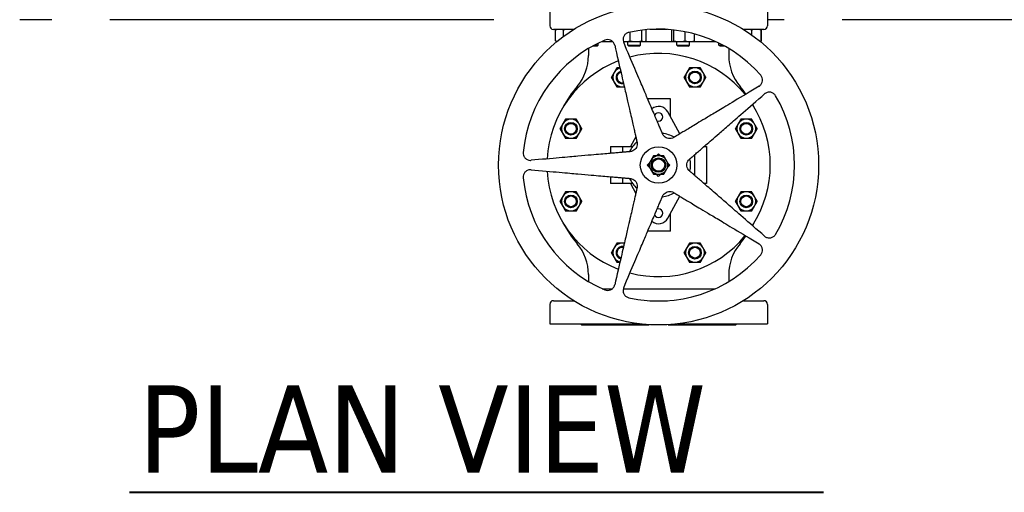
# Model space of a CAD drawing. Header units: inches. Extents: x 5 to 1128, y -85 to 748.
# Tile 609 of 656: x 567 to 635, y 523 to 556. Entities that reach past the tile are written whole.
import ezdxf

# ---------------------------------------------------------------- set-up
doc = ezdxf.new("R2010")
doc.units = ezdxf.units.IN
doc.header["$LTSCALE"] = 32
doc.header["$MEASUREMENT"] = 0
doc.layers.add('Symbol (ANSI)', color=7, linetype='Continuous', lineweight=25)
doc.layers.add('Visible (ANSI)', color=7, linetype='Continuous', lineweight=30)
doc.styles.add('Label Text (ANSI)', font='tahomabd.ttf')

msp = doc.modelspace()

# ---------------------------------------------------------------- linework, layer by layer
at = {"layer": 'Symbol (ANSI)', "lineweight": 40}
msp.add_line((574.32463, 523.36488), (622.13086, 523.36488), dxfattribs=at)
at = {"layer": 'Visible (ANSI)'}
for p, q in [((603.28063, 556.86178), (603.28063, 555.52078)), ((618.28063, 556.86178), (618.28063, 555.52078)), ((568.96813, 555.93978), (566.76313, 555.93978)), ((599.42963, 555.93978), (572.96813, 555.93978)), ((619.42963, 555.93978), (618.28063, 555.93978)), ((661.10513, 555.93978), (623.42963, 555.93978)), ((604.94154, 555.27078), (603.53063, 555.27078)), ((603.68468, 554.47665), (603.68468, 555.23191)), ((603.75524, 555.27078), (603.73733, 555.26243)), ((604.21916, 554.77881), (604.21916, 555.23191)), ((608.81536, 554.47665), (608.81536, 555.08234)), ((609.63279, 554.47665), (609.63279, 555.22018)), ((609.91574, 554.47665), (609.91574, 555.23191)), ((611.39213, 555.27078), (610.16913, 555.27078)), ((611.68243, 554.47665), (611.68243, 555.23191)), ((611.82765, 554.47665), (611.82765, 555.23191)), ((612.60818, 554.47665), (612.60818, 555.1108)), ((613.24348, 554.47665), (613.24348, 554.96129)), ((618.03063, 555.27078), (616.61973, 555.27078)), ((617.20437, 554.87919), (617.20437, 555.23191)), ((617.80603, 555.27078), (617.82394, 555.26243)), ((617.83968, 554.47665), (617.83968, 555.23191)), ((617.87658, 554.47665), (617.87658, 555.23191)), ((603.77244, 554.42976), (603.73733, 554.44613)), ((606.62194, 554.1877), (606.62194, 554.31731)), ((606.84637, 554.42478), (606.90344, 554.42478)), ((606.90344, 554.42478), (606.9147, 554.43003)), ((606.93529, 554.44378), (607.59461, 554.44378)), ((606.96496, 554.47665), (606.96496, 554.47865)), ((608.37931, 554.42478), (608.35495, 554.43614)), ((608.37931, 554.42478), (608.54812, 554.42478)), ((608.54812, 554.42478), (609.22407, 554.42478)), ((608.66081, 554.1877), (608.66081, 554.42478)), ((609.22407, 554.42478), (609.77426, 554.42478)), ((609.53581, 554.1877), (609.53581, 554.42478)), ((609.77426, 554.42478), (609.81731, 554.42478)), ((609.81731, 554.42478), (609.8631, 554.44613)), ((609.85805, 554.44378), (611.71211, 554.44378)), ((611.74396, 554.42478), (611.7327, 554.43003)), ((611.74396, 554.42478), (611.75504, 554.42478)), ((611.75504, 554.42478), (612.21791, 554.42478)), ((612.02546, 554.1877), (612.02546, 554.42478)), ((612.21791, 554.42478), (612.92583, 554.42478)), ((612.90046, 554.1877), (612.90046, 554.42478)), ((612.92583, 554.42478), (613.18196, 554.42478)), ((613.18196, 554.42478), (613.19321, 554.43003)), ((613.21381, 554.44378), (614.67356, 554.44378)), ((614.93933, 554.1877), (614.93933, 554.31731)), ((617.78883, 554.42976), (617.78941, 554.43003)), ((617.78941, 554.43003), (617.82394, 554.44613)), ((605.94881, 553.94885), (605.94881, 553.47226)), ((606.54902, 554.11478), (606.23588, 554.11478)), ((606.3699, 554.1877), (606.62194, 554.1877)), ((606.54902, 554.11478), (606.62194, 554.1877)), ((608.66081, 554.1877), (609.53581, 554.1877)), ((608.73373, 554.11478), (608.66081, 554.1877)), ((609.46289, 554.11478), (608.73373, 554.11478)), ((609.46289, 554.11478), (609.53581, 554.1877)), ((612.02546, 554.1877), (612.90046, 554.1877)), ((612.09837, 554.11478), (612.02546, 554.1877)), ((612.82754, 554.11478), (612.09837, 554.11478)), ((612.82754, 554.11478), (612.90046, 554.1877)), ((614.93933, 554.1877), (615.19136, 554.1877)), ((615.01224, 554.11478), (614.93933, 554.1877)), ((615.32539, 554.11478), (615.01224, 554.11478)), ((615.61245, 553.94885), (615.61245, 553.47226)), ((611.60743, 550.47378), (610.03294, 550.47378)), ((611.60743, 549.24028), (611.60743, 550.47378)), ((612.24437, 548.07278), (611.42074, 549.58249)), ((609.20972, 547.87634), (608.83766, 547.19436)), ((607.47263, 547.19436), (608.29963, 547.19436)), ((607.47263, 547.19436), (607.47263, 546.72628)), ((608.29963, 547.19436), (608.98816, 547.19436)), ((608.29963, 547.19436), (608.29963, 546.79863)), ((613.90829, 547.19436), (614.08863, 547.19436)), ((614.08863, 547.19436), (614.08863, 544.6472)), ((610.6264, 546.54578), (610.78063, 546.70001)), ((610.78063, 546.70001), (610.93486, 546.54578)), ((613.26163, 546.63223), (613.26163, 545.20933)), ((610.0014, 545.92078), (610.13755, 546.05693)), ((610.13755, 545.78463), (610.0014, 545.92078)), ((611.42371, 546.05693), (611.55986, 545.92078)), ((611.55986, 545.92078), (611.42371, 545.78463)), ((607.47263, 545.11528), (607.47263, 544.6472)), ((608.29963, 545.04293), (608.29963, 544.6472)), ((610.78063, 545.14155), (610.6264, 545.29578)), ((610.93486, 545.29578), (610.78063, 545.14155)), ((608.29963, 544.6472), (607.47263, 544.6472)), ((608.98816, 544.6472), (608.29963, 544.6472)), ((608.83766, 544.6472), (609.20972, 543.96522)), ((614.08863, 544.6472), (613.90829, 544.6472)), ((611.42074, 542.25906), (612.24437, 543.76878)), ((611.60743, 541.36778), (611.60743, 542.60128)), ((611.60743, 541.36778), (610.03294, 541.36778)), ((605.94881, 538.3693), (605.94881, 537.89271)), ((615.61245, 538.3693), (615.61245, 537.89271)), ((606.8877, 537.39778), (607.59461, 537.39778)), ((608.35281, 537.39778), (614.67356, 537.39778)), ((603.28063, 536.32078), (603.28063, 534.97978)), ((603.53063, 536.57078), (604.94154, 536.57078)), ((610.16913, 536.57078), (611.39213, 536.57078)), ((616.61973, 536.57078), (618.03063, 536.57078)), ((618.28063, 536.32078), (618.28063, 534.97978)), ((603.28063, 534.97978), (609.4345, 534.97978)), ((605.46563, 534.91678), (605.40263, 534.97978)), ((605.46563, 534.91678), (610.12524, 534.91678)), ((611.43602, 534.91678), (616.09563, 534.91678)), ((612.12676, 534.97978), (618.28063, 534.97978)), ((616.09563, 534.91678), (616.15863, 534.97978))]:
    msp.add_line(p, q, dxfattribs=at)
for centre, radius in [((610.78063, 545.92078), 11.0235), ((613.28269, 551.96129), 0.4375), ((613.28269, 551.96129), 0.37135), ((604.74012, 548.42284), 0.4375), ((604.74012, 548.42284), 0.37135), ((616.82114, 548.42284), 0.4375), ((616.82114, 548.42284), 0.37135), ((610.78063, 545.92078), 1.26), ((610.78063, 545.92078), 0.5), ((610.78063, 545.92078), 0.4256), ((604.74012, 543.41872), 0.4375), ((604.74012, 543.41872), 0.37135), ((616.82114, 543.41872), 0.4375), ((616.82114, 543.41872), 0.37135), ((613.28269, 539.88027), 0.4375), ((613.28269, 539.88027), 0.37135)]:
    msp.add_circle(centre, radius, dxfattribs=at)
for centre, radius, start, end in [((603.53063, 555.52078), 0.25, 180, 270), ((610.78063, 545.92078), 9.36997, 41.3313478, 102.6686522), ((618.03063, 555.52078), 0.25, 270, 0), ((610.78063, 545.92078), 9.36997, 113.3313478, 174.6686522), ((610.78063, 545.92078), 7.696, 39.1479032, 104.8520968), ((610.78063, 545.92078), 7.696, 111.1479032, 176.8520968), ((602.64081, 553.47226), 3.308, 319.8973026, 0), ((618.92045, 553.47226), 3.308, 180, 220.1026974), ((608.27857, 551.96129), 0.656, 150, 210), ((608.27857, 551.96129), 0.656, 104.0159563, 150), ((608.27857, 551.96129), 0.4375, 104.5234536, 281.4765464), ((608.27857, 551.96129), 0.37135, 104.7949144, 281.2050856), ((613.28269, 551.96129), 0.656, 150, 210), ((613.28269, 551.96129), 0.656, 90, 150), ((613.28269, 551.96129), 0.656, 30, 90), ((613.28269, 551.96129), 0.656, 330, 30), ((608.27857, 551.96129), 0.656, 210, 270), ((613.28269, 551.96129), 0.656, 210, 270), ((613.28269, 551.96129), 0.656, 270, 330), ((611.60763, 545.92078), 8.415, 139.8973037, 151.8121566), ((608.27857, 551.96129), 0.656, 270, 281.9840437), ((609.95363, 545.92078), 8.415, 35.5312534, 40.1026963), ((610.78063, 545.92078), 9.36997, 329.3313478, 30.6686522), ((610.78063, 549.23328), 0.72917, 28.6151027, 129.2098318), ((610.78063, 549.23328), 0.29167, 248.7420604, 157.2579396), ((610.78063, 545.92078), 7.696, 327.1479032, 32.8520968), ((609.95363, 545.92078), 8.415, 28.1878434, 29.8081593), ((604.74012, 548.42284), 0.656, 90, 150), ((604.74012, 548.42284), 0.656, 30, 90), ((616.82114, 548.42284), 0.656, 90, 150), ((616.82114, 548.42284), 0.656, 30, 90), ((604.74012, 548.42284), 0.656, 150, 210), ((604.74012, 548.42284), 0.656, 330, 30), ((616.82114, 548.42284), 0.656, 150, 210), ((616.82114, 548.42284), 0.656, 330, 30), ((604.74012, 548.42284), 0.656, 210, 270), ((604.74012, 548.42284), 0.656, 270, 330), ((610.78063, 545.92078), 2.19886, 132.7390907, 155.2609093), ((610.78063, 545.92078), 2.19886, 60.7390907, 83.2609093), ((616.82114, 548.42284), 0.656, 210, 270), ((616.82114, 548.42284), 0.656, 270, 330), ((610.78063, 545.92078), 0.625, 150, 210), ((610.78063, 545.92078), 0.625, 90, 150), ((610.78063, 545.92078), 0.636, 79.3283061, 100.6716939), ((610.78063, 545.92078), 0.625, 30, 90), ((610.78063, 545.92078), 0.625, 330, 30), ((610.78063, 545.92078), 2.19886, 348.7390907, 11.2609093), ((610.78063, 545.92078), 7.696, 183.1479032, 248.8520968), ((610.78063, 545.92078), 0.625, 210, 270), ((610.78063, 545.92078), 0.625, 270, 330), ((610.78063, 545.92078), 9.36997, 185.3313478, 246.6686522), ((610.78063, 545.92078), 2.19886, 204.7390907, 227.2609093), ((610.78063, 545.92078), 0.636, 259.3283061, 280.6716939), ((604.74012, 543.41872), 0.656, 90, 150), ((604.74012, 543.41872), 0.656, 30, 90), ((616.82114, 543.41872), 0.656, 90, 150), ((616.82114, 543.41872), 0.656, 30, 90), ((604.74012, 543.41872), 0.656, 150, 210), ((604.74012, 543.41872), 0.656, 330, 30), ((610.78063, 545.92078), 2.19886, 276.7390907, 299.2609093), ((616.82114, 543.41872), 0.656, 150, 210), ((616.82114, 543.41872), 0.656, 330, 30), ((604.74012, 543.41872), 0.656, 210, 270), ((604.74012, 543.41872), 0.656, 270, 330), ((610.78063, 542.60828), 0.29167, 202.7420604, 111.2579396), ((616.82114, 543.41872), 0.656, 210, 270), ((616.82114, 543.41872), 0.656, 270, 330), ((610.78063, 542.60828), 0.72917, 230.7901682, 331.3848973), ((611.60763, 545.92078), 8.415, 208.1878434, 220.1026966), ((609.95363, 545.92078), 8.415, 330.1918407, 331.8121566), ((610.78063, 545.92078), 7.696, 255.1479032, 320.8520968), ((609.95363, 545.92078), 8.415, 319.8973034, 324.4687466), ((602.64081, 538.3693), 3.308, 0, 40.1026966), ((608.27857, 539.88027), 0.656, 150, 210), ((608.27857, 539.88027), 0.656, 90, 150), ((608.27857, 539.88027), 0.4375, 78.5234536, 255.4765464), ((608.27857, 539.88027), 0.37135, 78.7949144, 255.2050856), ((608.27857, 539.88027), 0.656, 78.0159563, 90), ((613.28269, 539.88027), 0.656, 150, 210), ((613.28269, 539.88027), 0.656, 90, 150), ((613.28269, 539.88027), 0.656, 30, 90), ((613.28269, 539.88027), 0.656, 330, 30), ((618.92045, 538.3693), 3.308, 139.8973034, 180), ((608.27857, 539.88027), 0.656, 210, 255.9840437), ((610.78063, 545.92078), 9.36997, 257.3313478, 318.6686522), ((613.28269, 539.88027), 0.656, 210, 270), ((613.28269, 539.88027), 0.656, 270, 330), ((603.53063, 536.32078), 0.25, 90, 180), ((618.03063, 536.32078), 0.25, 0, 90)]:
    msp.add_arc(centre, radius, start, end, dxfattribs=at)
for points, weights in [([(603.82178, 555.27078), (603.75686, 555.25805), (603.68468, 555.23191)], [1.01897523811, 1.01877372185, 1]), ([(603.68468, 555.23191), (603.71209, 555.25066), (603.73733, 555.26243)], [1, 1.01339325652, 1.01733426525]), ([(604.21916, 555.23191), (604.14699, 555.25805), (604.08207, 555.27078)], [1, 1.01877372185, 1.01897523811]), ([(604.42884, 555.27078), (604.32954, 555.25805), (604.21916, 555.23191)], [1.01897523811, 1.01877372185, 1]), ([(604.91884, 555.25657), (604.87196, 555.26501), (604.82692, 555.27078)], [1.01497041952, 1.01888382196, 1.01897523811]), ([(609.91574, 555.23191), (609.90254, 555.24094), (609.8899, 555.24832)], [1, 1.0064062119, 1.01064987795]), ([(611.69381, 555.24615), (611.68823, 555.23964), (611.68243, 555.23191)], [1.00937112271, 1.0054754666, 1]), ([(611.82765, 555.23191), (611.82759, 555.232), (611.82752, 555.23209)], [1, 1.00006190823, 1.0001236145]), ([(611.8281, 555.23202), (611.82787, 555.23197), (611.82765, 555.23191)], [1.00007787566, 1.00003897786, 1]), ([(616.62406, 555.27078), (616.62228, 555.27054), (616.6205, 555.2703)], [1.01897523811, 1.0189714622, 1.01896116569]), ([(617.20437, 555.23191), (617.09897, 555.25805), (617.00416, 555.27078)], [1, 1.01877372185, 1.01897523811]), ([(617.36733, 555.27078), (617.29016, 555.25805), (617.20437, 555.23191)], [1.01897523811, 1.01877372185, 1]), ([(617.83968, 555.23191), (617.75389, 555.25805), (617.67672, 555.27078)], [1, 1.01877372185, 1.01897523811]), ([(617.80243, 555.27078), (617.82007, 555.25805), (617.83968, 555.23191)], [1.01897523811, 1.01877372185, 1]), ([(617.87658, 555.23191), (617.83837, 555.25805), (617.804, 555.27078)], [1, 1.01877372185, 1.01897523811]), ([(603.73733, 554.44613), (603.71209, 554.4579), (603.68468, 554.47665)], [1.01733426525, 1.01339325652, 1]), ([(603.68468, 554.47665), (603.73987, 554.45666), (603.79048, 554.44459)], [1, 1.01429119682, 1.01782022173]), ([(606.96496, 554.47665), (606.93822, 554.441), (606.9147, 554.43003)], [1, 1.02578038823, 1.01653872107]), ([(606.95136, 554.47257), (606.95813, 554.47456), (606.96496, 554.47665)], [1.00282789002, 1.00147095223, 1]), ([(608.35011, 554.45417), (608.45327, 554.42478), (608.54812, 554.42478)], [1.01392594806, 1.02876844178, 1]), ([(611.0555, 548.06479), (610.52665, 549.31068), (608.37508, 554.37945)], [3.21640230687, 2.36623373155, 1.05826131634]), ([(608.54812, 554.42478), (608.67214, 554.42478), (608.81536, 554.47665)], [1, 1.0379548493, 1]), ([(608.81536, 554.47665), (609.03439, 554.42478), (609.22407, 554.42478)], [1, 1.0379548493, 1]), ([(609.22407, 554.42478), (609.41376, 554.42478), (609.63279, 554.47665)], [1, 1.0379548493, 1]), ([(609.63279, 554.47665), (609.7086, 554.42478), (609.77426, 554.42478)], [1, 1.0379548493, 1]), ([(609.77426, 554.42478), (609.83992, 554.42478), (609.91574, 554.47665)], [1, 1.0379548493, 1]), ([(611.68243, 554.47665), (611.72134, 554.42478), (611.75504, 554.42478)], [1, 1.0379548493, 1]), ([(611.75504, 554.42478), (611.78874, 554.42478), (611.82765, 554.47665)], [1, 1.0379548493, 1]), ([(611.82765, 554.47665), (612.03679, 554.42478), (612.21791, 554.42478)], [1, 1.0379548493, 1]), ([(612.21791, 554.42478), (612.39904, 554.42478), (612.60818, 554.47665)], [1, 1.0379548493, 1]), ([(612.60818, 554.47665), (612.77841, 554.42478), (612.92583, 554.42478)], [1, 1.0379548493, 1]), ([(612.92583, 554.42478), (613.07325, 554.42478), (613.24348, 554.47665)], [1, 1.0379548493, 1]), ([(613.24348, 554.47665), (613.21674, 554.441), (613.19321, 554.43003)], [1, 1.02578038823, 1.01653872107]), ([(617.7587, 554.45449), (617.798, 554.46395), (617.83968, 554.47665)], [1.01376780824, 1.00903433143, 1]), ([(617.83968, 554.47665), (617.81293, 554.441), (617.78941, 554.43003)], [1, 1.02578038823, 1.01653872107]), ([(617.80076, 554.43661), (617.83661, 554.4493), (617.87658, 554.47665)], [1.01895290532, 1.01965956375, 1]), ([(607.75488, 554.17793), (608.99358, 548.81256), (609.29804, 547.49376)], [1.05826131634, 2.36623373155, 3.21640230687]), ([(607.71046, 552.28929), (607.62257, 552.13706), (607.52109, 551.96129)], [1, 1.04314139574, 1.01001874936]), ([(607.89983, 552.61729), (607.79835, 552.44151), (607.71046, 552.28929)], [1.01001874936, 1.04314139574, 1]), ([(608.11519, 552.61729), (608.01363, 552.61729), (607.89983, 552.61729)], [1.02333570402, 1.0283254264, 1.01001874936]), ([(612.71458, 552.28929), (612.62669, 552.13706), (612.52521, 551.96129)], [1, 1.04314139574, 1.01001874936]), ([(612.90395, 552.61729), (612.80247, 552.44151), (612.71458, 552.28929)], [1.01001874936, 1.04314139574, 1]), ([(613.28269, 552.61729), (613.10692, 552.61729), (612.90395, 552.61729)], [1, 1.04314139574, 1.01001874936]), ([(613.66144, 552.61729), (613.45847, 552.61729), (613.28269, 552.61729)], [1.01001874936, 1.04314139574, 1]), ([(613.85081, 552.28929), (613.76292, 552.44151), (613.66144, 552.61729)], [1, 1.04314139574, 1.01001874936]), ([(614.04018, 551.96129), (613.93869, 552.13706), (613.85081, 552.28929)], [1.01001874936, 1.04314139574, 1]), ([(607.52109, 551.96129), (607.62257, 551.78551), (607.71046, 551.63329)], [1.01001874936, 1.04314139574, 1]), ([(607.71046, 551.63329), (607.79835, 551.48106), (607.89983, 551.30529)], [1, 1.04314139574, 1.01001874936]), ([(612.52521, 551.96129), (612.62669, 551.78551), (612.71458, 551.63329)], [1.01001874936, 1.04314139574, 1]), ([(612.71458, 551.63329), (612.80247, 551.48106), (612.90395, 551.30529)], [1, 1.04314139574, 1.01001874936]), ([(613.66144, 551.30529), (613.76292, 551.48106), (613.85081, 551.63329)], [1.01001874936, 1.04314139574, 1]), ([(613.85081, 551.63329), (613.93869, 551.78551), (614.04018, 551.96129)], [1, 1.04314139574, 1.01001874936]), ([(607.89983, 551.30529), (608.1028, 551.30529), (608.27857, 551.30529)], [1.01001874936, 1.04314139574, 1]), ([(608.27857, 551.30529), (608.34756, 551.30529), (608.41808, 551.30529)], [1, 1.01649887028, 1.02184350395]), ([(617.69864, 551.35004), (612.97864, 548.51398), (611.81848, 547.81688)], [1.05826131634, 2.36623373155, 3.21640230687]), ([(612.90395, 551.30529), (613.10692, 551.30529), (613.28269, 551.30529)], [1.01001874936, 1.04314139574, 1]), ([(612.90465, 546.3219), (613.92613, 547.20987), (618.08195, 550.82246)], [3.21640230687, 2.36623373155, 1.05826131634]), ([(613.28269, 551.30529), (613.45847, 551.30529), (613.66144, 551.30529)], [1, 1.04314139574, 1.01001874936]), ([(604.36138, 549.07884), (604.2599, 548.90307), (604.17201, 548.75084)], [1.01001874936, 1.04314139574, 1]), ([(604.74012, 549.07884), (604.56435, 549.07884), (604.36138, 549.07884)], [1, 1.04314139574, 1.01001874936]), ([(605.11887, 549.07884), (604.9159, 549.07884), (604.74012, 549.07884)], [1.01001874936, 1.04314139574, 1]), ([(605.30824, 548.75084), (605.22035, 548.90307), (605.11887, 549.07884)], [1, 1.04314139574, 1.01001874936]), ([(616.4424, 549.07884), (616.34092, 548.90307), (616.25303, 548.75084)], [1.01001874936, 1.04314139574, 1]), ([(616.82114, 549.07884), (616.64537, 549.07884), (616.4424, 549.07884)], [1, 1.04314139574, 1.01001874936]), ([(617.19988, 549.07884), (616.99692, 549.07884), (616.82114, 549.07884)], [1.01001874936, 1.04314139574, 1]), ([(617.38925, 548.75084), (617.30137, 548.90307), (617.19988, 549.07884)], [1, 1.04314139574, 1.01001874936]), ([(604.17201, 548.75084), (604.08412, 548.59862), (603.98264, 548.42284)], [1, 1.04314139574, 1.01001874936]), ([(603.98264, 548.42284), (604.08412, 548.24707), (604.17201, 548.09484)], [1.01001874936, 1.04314139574, 1]), ([(605.49761, 548.42284), (605.39612, 548.59862), (605.30824, 548.75084)], [1.01001874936, 1.04314139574, 1]), ([(605.30824, 548.09484), (605.39612, 548.24707), (605.49761, 548.42284)], [1, 1.04314139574, 1.01001874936]), ([(616.25303, 548.75084), (616.16514, 548.59862), (616.06366, 548.42284)], [1, 1.04314139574, 1.01001874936]), ([(616.06366, 548.42284), (616.16514, 548.24707), (616.25303, 548.09484)], [1.01001874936, 1.04314139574, 1]), ([(617.57863, 548.42284), (617.47714, 548.59862), (617.38925, 548.75084)], [1.01001874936, 1.04314139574, 1]), ([(617.38925, 548.09484), (617.47714, 548.24707), (617.57863, 548.42284)], [1, 1.04314139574, 1.01001874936]), ([(604.17201, 548.09484), (604.2599, 547.94262), (604.36138, 547.76684)], [1, 1.04314139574, 1.01001874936]), ([(604.36138, 547.76684), (604.56435, 547.76684), (604.74012, 547.76684)], [1.01001874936, 1.04314139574, 1]), ([(604.74012, 547.76684), (604.9159, 547.76684), (605.11887, 547.76684)], [1, 1.04314139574, 1.01001874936]), ([(605.11887, 547.76684), (605.22035, 547.94262), (605.30824, 548.09484)], [1.01001874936, 1.04314139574, 1]), ([(616.25303, 548.09484), (616.34092, 547.94262), (616.4424, 547.76684)], [1, 1.04314139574, 1.01001874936]), ([(616.4424, 547.76684), (616.64537, 547.76684), (616.82114, 547.76684)], [1.01001874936, 1.04314139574, 1]), ([(616.82114, 547.76684), (616.99692, 547.76684), (617.19988, 547.76684)], [1, 1.04314139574, 1.01001874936]), ([(617.19988, 547.76684), (617.30137, 547.94262), (617.38925, 548.09484)], [1.01001874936, 1.04314139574, 1]), ([(608.82649, 546.84473), (607.47816, 546.72676), (601.99261, 546.24684)], [3.22913550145, 2.37560125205, 1.06245079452]), ([(610.23937, 546.23328), (610.15563, 546.08825), (610.05894, 545.92078)], [1, 1.04314139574, 1.01001874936]), ([(610.41979, 546.54578), (610.3231, 546.37831), (610.23937, 546.23328)], [1.01001874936, 1.04314139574, 1]), ([(610.78063, 546.54578), (610.61316, 546.54578), (610.41979, 546.54578)], [1, 1.04314139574, 1.01001874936]), ([(611.14148, 546.54578), (610.9481, 546.54578), (610.78063, 546.54578)], [1.01001874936, 1.04314139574, 1]), ([(611.3219, 546.23328), (611.23816, 546.37831), (611.14148, 546.54578)], [1, 1.04314139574, 1.01001874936]), ([(611.50232, 545.92078), (611.40563, 546.08825), (611.3219, 546.23328)], [1.01001874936, 1.04314139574, 1]), ([(601.99261, 545.59472), (607.47816, 545.1148), (608.82649, 544.99683)], [1.06245079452, 2.37560125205, 3.22913550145]), ([(610.05894, 545.92078), (610.15563, 545.75331), (610.23937, 545.60828)], [1.01001874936, 1.04314139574, 1]), ([(610.23937, 545.60828), (610.3231, 545.46325), (610.41979, 545.29578)], [1, 1.04314139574, 1.01001874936]), ([(611.14148, 545.29578), (611.23816, 545.46325), (611.3219, 545.60828)], [1.01001874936, 1.04314139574, 1]), ([(611.3219, 545.60828), (611.40563, 545.75331), (611.50232, 545.92078)], [1, 1.04314139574, 1.01001874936]), ([(618.08195, 541.0191), (613.92613, 544.63169), (612.90465, 545.51965)], [1.05826131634, 2.36623373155, 3.21640230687]), ([(610.41979, 545.29578), (610.61316, 545.29578), (610.78063, 545.29578)], [1.01001874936, 1.04314139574, 1]), ([(610.78063, 545.29578), (610.9481, 545.29578), (611.14148, 545.29578)], [1, 1.04314139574, 1.01001874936]), ([(604.36138, 544.07472), (604.2599, 543.89894), (604.17201, 543.74672)], [1.01001874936, 1.04314139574, 1]), ([(604.74012, 544.07472), (604.56435, 544.07472), (604.36138, 544.07472)], [1, 1.04314139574, 1.01001874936]), ([(605.11887, 544.07472), (604.9159, 544.07472), (604.74012, 544.07472)], [1.01001874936, 1.04314139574, 1]), ([(605.30824, 543.74672), (605.22035, 543.89894), (605.11887, 544.07472)], [1, 1.04314139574, 1.01001874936]), ([(609.29804, 544.3478), (608.99358, 543.029), (607.75488, 537.66363)], [3.21640230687, 2.36623373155, 1.05826131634]), ([(616.4424, 544.07472), (616.34092, 543.89894), (616.25303, 543.74672)], [1.01001874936, 1.04314139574, 1]), ([(616.82114, 544.07472), (616.64537, 544.07472), (616.4424, 544.07472)], [1, 1.04314139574, 1.01001874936]), ([(617.19988, 544.07472), (616.99692, 544.07472), (616.82114, 544.07472)], [1.01001874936, 1.04314139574, 1]), ([(617.38925, 543.74672), (617.30137, 543.89894), (617.19988, 544.07472)], [1, 1.04314139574, 1.01001874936]), ([(604.17201, 543.74672), (604.08412, 543.59449), (603.98264, 543.41872)], [1, 1.04314139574, 1.01001874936]), ([(603.98264, 543.41872), (604.08412, 543.24294), (604.17201, 543.09072)], [1.01001874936, 1.04314139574, 1]), ([(605.49761, 543.41872), (605.39612, 543.59449), (605.30824, 543.74672)], [1.01001874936, 1.04314139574, 1]), ([(605.30824, 543.09072), (605.39612, 543.24294), (605.49761, 543.41872)], [1, 1.04314139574, 1.01001874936]), ([(608.37508, 537.46211), (610.52665, 542.53088), (611.0555, 543.77677)], [1.05826131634, 2.36623373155, 3.21640230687]), ([(611.81848, 544.02468), (612.97864, 543.32758), (617.69864, 540.49152)], [3.21640230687, 2.36623373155, 1.05826131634]), ([(616.25303, 543.74672), (616.16514, 543.59449), (616.06366, 543.41872)], [1, 1.04314139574, 1.01001874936]), ([(616.06366, 543.41872), (616.16514, 543.24294), (616.25303, 543.09072)], [1.01001874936, 1.04314139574, 1]), ([(617.57863, 543.41872), (617.47714, 543.59449), (617.38925, 543.74672)], [1.01001874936, 1.04314139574, 1]), ([(617.38925, 543.09072), (617.47714, 543.24294), (617.57863, 543.41872)], [1, 1.04314139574, 1.01001874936]), ([(604.17201, 543.09072), (604.2599, 542.93849), (604.36138, 542.76272)], [1, 1.04314139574, 1.01001874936]), ([(604.36138, 542.76272), (604.56435, 542.76272), (604.74012, 542.76272)], [1.01001874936, 1.04314139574, 1]), ([(604.74012, 542.76272), (604.9159, 542.76272), (605.11887, 542.76272)], [1, 1.04314139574, 1.01001874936]), ([(605.11887, 542.76272), (605.22035, 542.93849), (605.30824, 543.09072)], [1.01001874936, 1.04314139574, 1]), ([(616.25303, 543.09072), (616.34092, 542.93849), (616.4424, 542.76272)], [1, 1.04314139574, 1.01001874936]), ([(616.4424, 542.76272), (616.64537, 542.76272), (616.82114, 542.76272)], [1.01001874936, 1.04314139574, 1]), ([(616.82114, 542.76272), (616.99692, 542.76272), (617.19988, 542.76272)], [1, 1.04314139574, 1.01001874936]), ([(617.19988, 542.76272), (617.30137, 542.93849), (617.38925, 543.09072)], [1.01001874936, 1.04314139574, 1]), ([(607.71046, 540.20827), (607.62257, 540.05605), (607.52109, 539.88027)], [1, 1.04314139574, 1.01001874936]), ([(607.89983, 540.53627), (607.79835, 540.3605), (607.71046, 540.20827)], [1.01001874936, 1.04314139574, 1]), ([(608.27857, 540.53627), (608.1028, 540.53627), (607.89983, 540.53627)], [1, 1.04314139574, 1.01001874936]), ([(608.41808, 540.53627), (608.34756, 540.53627), (608.27857, 540.53627)], [1.02184350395, 1.01649887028, 1]), ([(612.71458, 540.20827), (612.62669, 540.05605), (612.52521, 539.88027)], [1, 1.04314139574, 1.01001874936]), ([(612.90395, 540.53627), (612.80247, 540.3605), (612.71458, 540.20827)], [1.01001874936, 1.04314139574, 1]), ([(613.28269, 540.53627), (613.10692, 540.53627), (612.90395, 540.53627)], [1, 1.04314139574, 1.01001874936]), ([(613.66144, 540.53627), (613.45847, 540.53627), (613.28269, 540.53627)], [1.01001874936, 1.04314139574, 1]), ([(613.85081, 540.20827), (613.76292, 540.3605), (613.66144, 540.53627)], [1, 1.04314139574, 1.01001874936]), ([(614.04018, 539.88027), (613.93869, 540.05605), (613.85081, 540.20827)], [1.01001874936, 1.04314139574, 1]), ([(607.52109, 539.88027), (607.62257, 539.7045), (607.71046, 539.55227)], [1.01001874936, 1.04314139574, 1]), ([(607.71046, 539.55227), (607.79835, 539.40005), (607.89983, 539.22427)], [1, 1.04314139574, 1.01001874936]), ([(612.52521, 539.88027), (612.62669, 539.7045), (612.71458, 539.55227)], [1.01001874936, 1.04314139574, 1]), ([(612.71458, 539.55227), (612.80247, 539.40005), (612.90395, 539.22427)], [1, 1.04314139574, 1.01001874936]), ([(613.66144, 539.22427), (613.76292, 539.40005), (613.85081, 539.55227)], [1.01001874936, 1.04314139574, 1]), ([(613.85081, 539.55227), (613.93869, 539.7045), (614.04018, 539.88027)], [1, 1.04314139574, 1.01001874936]), ([(607.89983, 539.22427), (608.01363, 539.22427), (608.11519, 539.22427)], [1.01001874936, 1.0283254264, 1.02333570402]), ([(612.90395, 539.22427), (613.10692, 539.22427), (613.28269, 539.22427)], [1.01001874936, 1.04314139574, 1]), ([(613.28269, 539.22427), (613.45847, 539.22427), (613.66144, 539.22427)], [1, 1.04314139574, 1.01001874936])]:
    msp.add_rational_spline(points, weights, degree=2, dxfattribs=at)
for points, knots in [([(608.72568, 555.06264), (608.66211, 555.04835), (608.59744, 555.01997), (608.48576, 554.93889), (608.43875, 554.8862), (608.3722, 554.77418), (608.3484, 554.70769), (608.33061, 554.57083), (608.33662, 554.50048), (608.36001, 554.41837), (608.36694, 554.39881), (608.37508, 554.37945)], [1.98632476, 1.98632476, 1.98632476, 1.98632476, 2.48280891, 2.48280891, 2.97929305, 2.97929305, 3.47597129, 3.47597129, 3.97264952, 3.97264952, 4.12697786, 4.12697786, 4.12697786, 4.12697786]), ([(607.75488, 554.17793), (607.75009, 554.19838), (607.7442, 554.21828), (607.73724, 554.23728), (607.71486, 554.29845), (607.67837, 554.35891), (607.58353, 554.45917), (607.5252, 554.49898), (607.40552, 554.55048), (607.33651, 554.56548), (607.1985, 554.56543), (607.1295, 554.55038), (607.06967, 554.52457)], [-0.15432833, -0.15432833, -0.15432833, -0.15432833, 0, 0, 0, 0.49667824, 0.49667824, 0.99335647, 0.99335647, 1.48984062, 1.48984062, 1.98632476, 1.98632476, 1.98632476, 1.98632476]), ([(617.69864, 551.35004), (617.71661, 551.36092), (617.73371, 551.37267), (617.8009, 551.42535), (617.84711, 551.47874), (617.91316, 551.59991), (617.933, 551.66769), (617.945, 551.79743), (617.93794, 551.86769), (617.89524, 551.99893), (617.8596, 552.0599), (617.81657, 552.10883)], [3.53059689, 3.53059689, 3.53059689, 3.53059689, 3.68492522, 3.68492522, 4.18160346, 4.18160346, 4.6782817, 4.6782817, 5.17476584, 5.17476584, 5.67124999, 5.67124999, 5.67124999, 5.67124999]), ([(618.84004, 550.70015), (618.80681, 550.75619), (618.75983, 550.80893), (618.64821, 550.89009), (618.58357, 550.91851), (618.45647, 550.94719), (618.38588, 550.94927), (618.25023, 550.9239), (618.18517, 550.89644), (618.11431, 550.84883), (618.09784, 550.83619), (618.08195, 550.82246)], [1.98632476, 1.98632476, 1.98632476, 1.98632476, 2.48280891, 2.48280891, 2.97929305, 2.97929305, 3.47597129, 3.47597129, 3.97264952, 3.97264952, 4.12697786, 4.12697786, 4.12697786, 4.12697786]), ([(609.29804, 547.49376), (609.30532, 547.46225), (609.30955, 547.43058), (609.31382, 547.34293), (609.30701, 547.28103), (609.27199, 547.16359), (609.24377, 547.10806), (609.17655, 547.01553), (609.13245, 546.97153), (609.03159, 546.90194), (608.97481, 546.87634), (608.89014, 546.85331), (608.85871, 546.84755), (608.82649, 546.84473)], [5.30201977, 5.30201977, 5.30201977, 5.30201977, 5.53516775, 5.53516775, 5.97092818, 5.97092818, 6.40668861, 6.40668861, 6.84244904, 6.84244904, 7.27820947, 7.27820947, 7.51135745, 7.51135745, 7.51135745, 7.51135745]), ([(611.81848, 547.81688), (611.79076, 547.80023), (611.76195, 547.78641), (611.67991, 547.75527), (611.61893, 547.74262), (611.49642, 547.73963), (611.43489, 547.74931), (611.32611, 547.78465), (611.27064, 547.81299), (611.17328, 547.88742), (611.13139, 547.9335), (611.08332, 548.00691), (611.06813, 548.03502), (611.0555, 548.06479)], [5.30201977, 5.30201977, 5.30201977, 5.30201977, 5.53516775, 5.53516775, 5.97092818, 5.97092818, 6.40668861, 6.40668861, 6.84244904, 6.84244904, 7.27820947, 7.27820947, 7.51135745, 7.51135745, 7.51135745, 7.51135745]), ([(601.45119, 546.79139), (601.44514, 546.72652), (601.45214, 546.65624), (601.49474, 546.52497), (601.53033, 546.46398), (601.6163, 546.36607), (601.67219, 546.32289), (601.79684, 546.26369), (601.86562, 546.24766), (601.93071, 546.24527), (601.95093, 546.24453), (601.97168, 546.24508), (601.99261, 546.24684)], [-1.98632476, -1.98632476, -1.98632476, -1.98632476, -1.48984062, -1.48984062, -0.99335647, -0.99335647, -0.49667824, -0.49667824, 0, 0, 0, 0.15432833, 0.15432833, 0.15432833, 0.15432833]), ([(612.90465, 545.51965), (612.88024, 545.54087), (612.8582, 545.56401), (612.80323, 545.63241), (612.77235, 545.68649), (612.73166, 545.80208), (612.72184, 545.86359), (612.72184, 545.97797), (612.73166, 546.03948), (612.77235, 546.15507), (612.80323, 546.20915), (612.8582, 546.27755), (612.88024, 546.30069), (612.90465, 546.3219)], [5.30201977, 5.30201977, 5.30201977, 5.30201977, 5.53516775, 5.53516775, 5.97092818, 5.97092818, 6.40668861, 6.40668861, 6.84244904, 6.84244904, 7.27820947, 7.27820947, 7.51135745, 7.51135745, 7.51135745, 7.51135745]), ([(601.99261, 545.59472), (601.97168, 545.59648), (601.95093, 545.59703), (601.93071, 545.59629), (601.86562, 545.5939), (601.79684, 545.57787), (601.67219, 545.51866), (601.6163, 545.47549), (601.53033, 545.37758), (601.49474, 545.31659), (601.45214, 545.18532), (601.44514, 545.11504), (601.45119, 545.05017)], [-0.15432833, -0.15432833, -0.15432833, -0.15432833, 0, 0, 0, 0.49667824, 0.49667824, 0.99335647, 0.99335647, 1.48984062, 1.48984062, 1.98632476, 1.98632476, 1.98632476, 1.98632476]), ([(608.82649, 544.99683), (608.85871, 544.99401), (608.89014, 544.98825), (608.97481, 544.96522), (609.03159, 544.93962), (609.13245, 544.87003), (609.17655, 544.82603), (609.24377, 544.7335), (609.27199, 544.67797), (609.30701, 544.56053), (609.31382, 544.49863), (609.30955, 544.41098), (609.30532, 544.37931), (609.29804, 544.3478)], [5.30201977, 5.30201977, 5.30201977, 5.30201977, 5.53516775, 5.53516775, 5.97092818, 5.97092818, 6.40668861, 6.40668861, 6.84244904, 6.84244904, 7.27820947, 7.27820947, 7.51135745, 7.51135745, 7.51135745, 7.51135745]), ([(611.0555, 543.77677), (611.06813, 543.80653), (611.08332, 543.83465), (611.13139, 543.90806), (611.17328, 543.95414), (611.27064, 544.02857), (611.32611, 544.05691), (611.43489, 544.09225), (611.49642, 544.10193), (611.61893, 544.09894), (611.67991, 544.08629), (611.76195, 544.05515), (611.79076, 544.04133), (611.81848, 544.02468)], [5.30201977, 5.30201977, 5.30201977, 5.30201977, 5.53516775, 5.53516775, 5.97092818, 5.97092818, 6.40668861, 6.40668861, 6.84244904, 6.84244904, 7.27820947, 7.27820947, 7.51135745, 7.51135745, 7.51135745, 7.51135745]), ([(618.08195, 541.0191), (618.09784, 541.00537), (618.11431, 540.99273), (618.18517, 540.94511), (618.25023, 540.91766), (618.38588, 540.89229), (618.45647, 540.89437), (618.58357, 540.92305), (618.64821, 540.95147), (618.75983, 541.03263), (618.80681, 541.08537), (618.84004, 541.14141)], [3.53059689, 3.53059689, 3.53059689, 3.53059689, 3.68492522, 3.68492522, 4.18160346, 4.18160346, 4.6782817, 4.6782817, 5.17476584, 5.17476584, 5.67124999, 5.67124999, 5.67124999, 5.67124999]), ([(617.81657, 539.73273), (617.8596, 539.78166), (617.89524, 539.84263), (617.93794, 539.97387), (617.945, 540.04413), (617.933, 540.17387), (617.91316, 540.24165), (617.84711, 540.36282), (617.8009, 540.41621), (617.74964, 540.4564), (617.73371, 540.46889), (617.71661, 540.48064), (617.69864, 540.49152)], [-1.98632476, -1.98632476, -1.98632476, -1.98632476, -1.48984062, -1.48984062, -0.99335647, -0.99335647, -0.49667824, -0.49667824, 0, 0, 0, 0.15432833, 0.15432833, 0.15432833, 0.15432833]), ([(607.06967, 537.31699), (607.1295, 537.29118), (607.1985, 537.27613), (607.33651, 537.27608), (607.40552, 537.29108), (607.5252, 537.34258), (607.58353, 537.38239), (607.67837, 537.48265), (607.71486, 537.54311), (607.73724, 537.60428), (607.7442, 537.62328), (607.75009, 537.64318), (607.75488, 537.66363)], [-1.98632476, -1.98632476, -1.98632476, -1.98632476, -1.48984062, -1.48984062, -0.99335647, -0.99335647, -0.49667824, -0.49667824, 0, 0, 0, 0.15432833, 0.15432833, 0.15432833, 0.15432833]), ([(608.37508, 537.46211), (608.36694, 537.44275), (608.36001, 537.42319), (608.33662, 537.34108), (608.33061, 537.27073), (608.3484, 537.13387), (608.3722, 537.06738), (608.43875, 536.95536), (608.48576, 536.90267), (608.59744, 536.82159), (608.66211, 536.79321), (608.72568, 536.77892)], [3.53059689, 3.53059689, 3.53059689, 3.53059689, 3.68492522, 3.68492522, 4.18160346, 4.18160346, 4.6782817, 4.6782817, 5.17476584, 5.17476584, 5.67124999, 5.67124999, 5.67124999, 5.67124999])]:
    msp.add_open_spline(points, degree=3, knots=knots, dxfattribs=at)

# ---------------------------------------------------------------- texts
at = {"layer": 'Symbol (ANSI)', "insert": (574.94067, 524.71848), "char_height": 6.016, "attachment_point": 7, "style": 'Label Text (ANSI)'}
msp.add_mtext('PLAN VIEW', dxfattribs=at)

doc.saveas('drawing.dxf')
